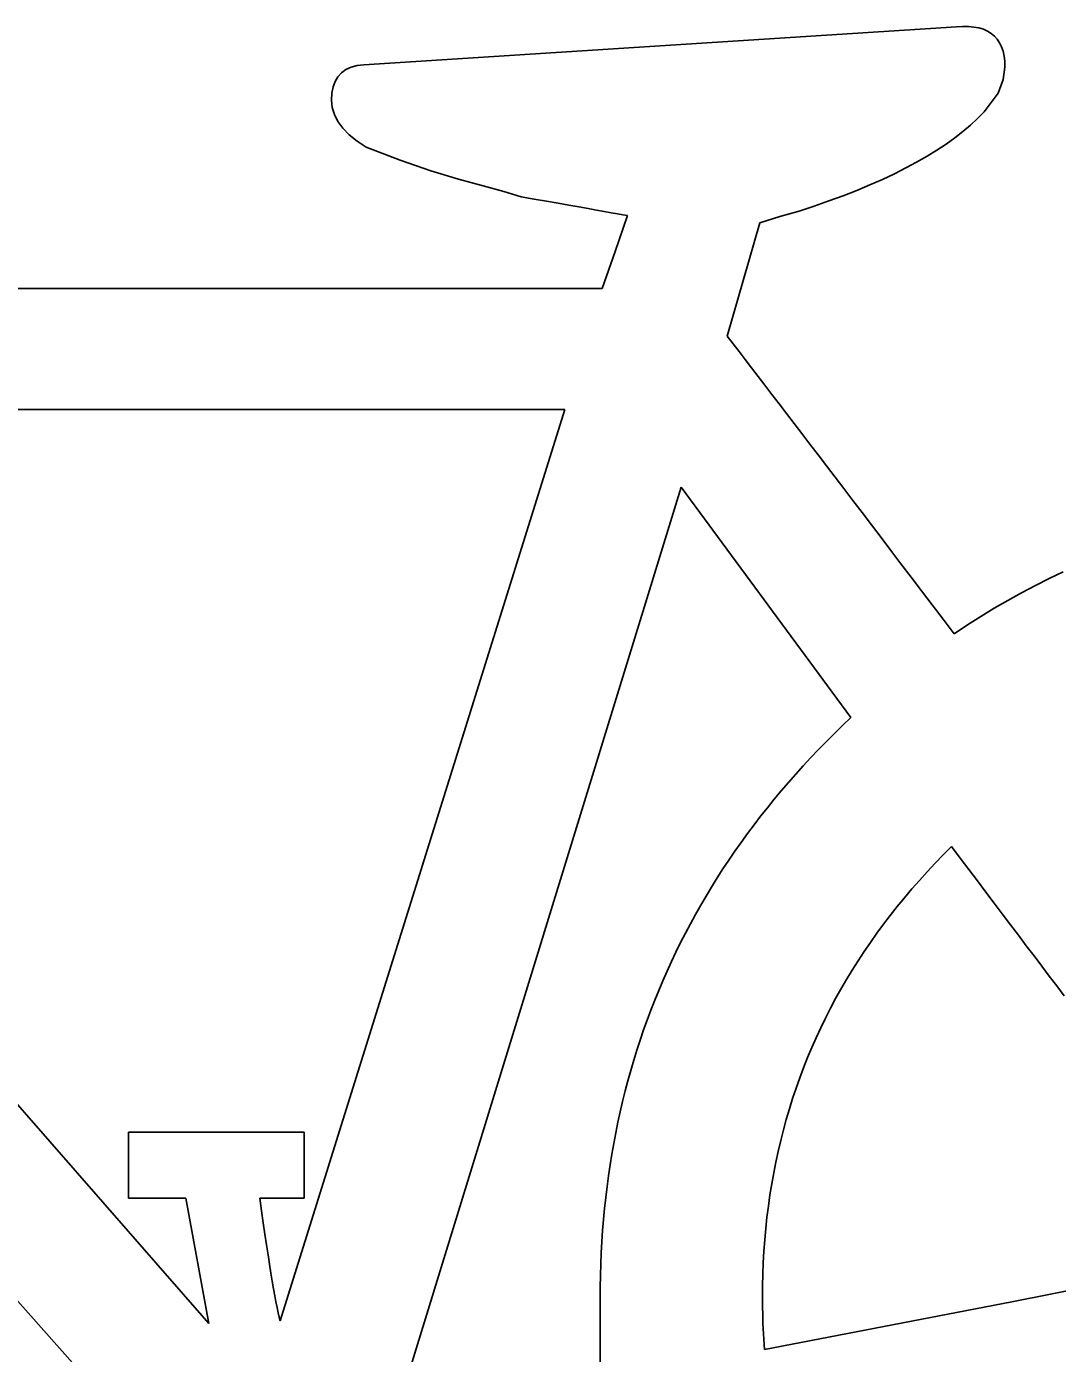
# Model space of a CAD drawing. Extents: x 99958 to 100176, y 99935 to 100011.
# Drawn here: x 100064.8391 to 100064.8909, y 99973.5932 to 99973.66 of the extents above; entities that cross this region are included whole.
import ezdxf

# ---------------------------------------------------------------- set-up
doc = ezdxf.new("R2010")
doc.units = 0
doc.layers.add('TR_SN_ConstructionSigns', color=7, linetype='Continuous')

msp = doc.modelspace()

# ---------------------------------------------------------------- linework, layer by layer
at = {"layer": 'TR_SN_ConstructionSigns'}
for p, q in [((100064.885852, 99973.659966), (100064.85606, 99973.658069)), ((100064.886167, 99973.659987), (100064.885852, 99973.659966)), ((100064.886461, 99973.659985), (100064.886167, 99973.659987)), ((100064.886732, 99973.659961), (100064.886461, 99973.659985)), ((100064.886982, 99973.659915), (100064.886732, 99973.659961)), ((100064.88721, 99973.659847), (100064.886982, 99973.659915)), ((100064.887417, 99973.659757), (100064.88721, 99973.659847)), ((100064.887601, 99973.659645), (100064.887417, 99973.659757)), ((100064.887764, 99973.65951), (100064.887601, 99973.659645)), ((100064.887905, 99973.659353), (100064.887764, 99973.65951)), ((100064.888025, 99973.659174), (100064.887905, 99973.659353)), ((100064.888123, 99973.658973), (100064.888025, 99973.659174)), ((100064.888199, 99973.65875), (100064.888123, 99973.658973)), ((100064.888253, 99973.658504), (100064.888199, 99973.65875)), ((100064.85606, 99973.658069), (100064.855718, 99973.658023)), ((100064.888286, 99973.658237), (100064.888253, 99973.658504)), ((100064.888296, 99973.657947), (100064.888286, 99973.658237)), ((100064.854752, 99973.657461), (100064.854611, 99973.657225)), ((100064.854933, 99973.657658), (100064.854752, 99973.657461)), ((100064.855154, 99973.657818), (100064.854933, 99973.657658)), ((100064.855416, 99973.65794), (100064.855154, 99973.657818)), ((100064.855718, 99973.658023), (100064.855416, 99973.65794)), ((100064.888209, 99973.657324), (100064.888296, 99973.657947)), ((100064.854511, 99973.656951), (100064.85445, 99973.656639)), ((100064.854611, 99973.657225), (100064.854511, 99973.656951)), ((100064.887947, 99973.656641), (100064.888209, 99973.657324)), ((100064.85445, 99973.656639), (100064.85443, 99973.656289)), ((100064.85443, 99973.656289), (100064.854466, 99973.655921)), ((100064.887249, 99973.65569), (100064.887947, 99973.656641)), ((100064.854466, 99973.655921), (100064.854572, 99973.655563)), ((100064.854572, 99973.655563), (100064.85475, 99973.655214)), ((100064.88692, 99973.655358), (100064.887249, 99973.65569)), ((100064.85475, 99973.655214), (100064.854999, 99973.654875)), ((100064.854999, 99973.654875), (100064.85532, 99973.654546)), ((100064.886181, 99973.654707), (100064.886564, 99973.65503)), ((100064.886564, 99973.65503), (100064.88692, 99973.655358)), ((100064.85532, 99973.654546), (100064.855711, 99973.654226)), ((100064.855711, 99973.654226), (100064.856173, 99973.653916)), ((100064.884867, 99973.653767), (100064.885332, 99973.654076)), ((100064.885332, 99973.654076), (100064.88577, 99973.654389)), ((100064.88577, 99973.654389), (100064.886181, 99973.654707)), ((100064.856173, 99973.653916), (100064.857878, 99973.653264)), ((100064.883854, 99973.653166), (100064.884374, 99973.653464)), ((100064.884374, 99973.653464), (100064.884867, 99973.653767)), ((100064.857878, 99973.653264), (100064.859427, 99973.65273)), ((100064.859427, 99973.65273), (100064.860822, 99973.652315)), ((100064.882731, 99973.652584), (100064.883306, 99973.652872)), ((100064.883306, 99973.652872), (100064.883854, 99973.653166)), ((100064.860822, 99973.652315), (100064.862048, 99973.651979)), ((100064.881499, 99973.652022), (100064.882128, 99973.6523)), ((100064.882128, 99973.6523), (100064.882731, 99973.652584)), ((100064.862048, 99973.651979), (100064.863094, 99973.651682)), ((100064.863094, 99973.651682), (100064.86396, 99973.651425)), ((100064.86396, 99973.651425), (100064.864618, 99973.65131)), ((100064.879445, 99973.651215), (100064.880157, 99973.651479)), ((100064.880157, 99973.651479), (100064.880842, 99973.651748)), ((100064.880842, 99973.651748), (100064.881499, 99973.652022)), ((100064.864618, 99973.65131), (100064.865238, 99973.651201)), ((100064.865238, 99973.651201), (100064.865819, 99973.651099)), ((100064.865819, 99973.651099), (100064.866361, 99973.651003)), ((100064.866361, 99973.651003), (100064.866865, 99973.650914)), ((100064.866865, 99973.650914), (100064.86733, 99973.650832)), ((100064.86733, 99973.650832), (100064.867756, 99973.650756)), ((100064.867756, 99973.650756), (100064.868143, 99973.650687)), ((100064.877939, 99973.650703), (100064.878706, 99973.650957)), ((100064.878706, 99973.650957), (100064.879445, 99973.651215)), ((100064.868143, 99973.650687), (100064.868492, 99973.650624)), ((100064.868492, 99973.650624), (100064.868802, 99973.650568)), ((100064.869305, 99973.650476), (100064.868698, 99973.648669)), ((100064.868802, 99973.650568), (100064.869073, 99973.650519)), ((100064.869073, 99973.650519), (100064.869305, 99973.650476)), ((100064.874331, 99973.644408), (100064.875961, 99973.650109)), ((100064.875961, 99973.650109), (100064.876979, 99973.650435)), ((100064.876979, 99973.650435), (100064.877939, 99973.650703)), ((100064.868698, 99973.648669), (100064.868034, 99973.646804)), ((100064.868034, 99973.646804), (100064.813931, 99973.646804)), ((100064.874621, 99973.644032), (100064.874331, 99973.644408)), ((100064.874921, 99973.643642), (100064.874621, 99973.644032)), ((100064.875231, 99973.643238), (100064.874921, 99973.643642)), ((100064.875551, 99973.642821), (100064.875231, 99973.643238)), ((100064.875881, 99973.64239), (100064.875551, 99973.642821)), ((100064.876222, 99973.641945), (100064.875881, 99973.64239)), ((100064.876573, 99973.641486), (100064.876222, 99973.641945)), ((100064.876934, 99973.641014), (100064.876573, 99973.641486)), ((100064.866167, 99973.640728), (100064.811603, 99973.640728)), ((100064.851838, 99973.594887), (100064.866167, 99973.640728)), ((100064.877305, 99973.640528), (100064.876934, 99973.641014)), ((100064.877687, 99973.640029), (100064.877305, 99973.640528)), ((100064.878079, 99973.639516), (100064.877687, 99973.640029)), ((100064.878481, 99973.638989), (100064.878079, 99973.639516)), ((100064.878893, 99973.638448), (100064.878481, 99973.638989)), ((100064.879315, 99973.637894), (100064.878893, 99973.638448)), ((100064.810672, 99973.637758), (100064.848262, 99973.594758)), ((100064.879748, 99973.637326), (100064.879315, 99973.637894)), ((100064.872006, 99973.636817), (100064.857696, 99973.590268)), ((100064.880548, 99973.625233), (100064.872006, 99973.636817)), ((100064.880191, 99973.636744), (100064.879748, 99973.637326)), ((100064.880644, 99973.636149), (100064.880191, 99973.636744)), ((100064.881107, 99973.63554), (100064.880644, 99973.636149)), ((100064.88158, 99973.634917), (100064.881107, 99973.63554)), ((100064.882064, 99973.634281), (100064.88158, 99973.634917)), ((100064.882558, 99973.633631), (100064.882064, 99973.634281)), ((100064.883062, 99973.632967), (100064.882558, 99973.633631)), ((100064.883577, 99973.63229), (100064.883062, 99973.632967)), ((100064.884101, 99973.631599), (100064.883577, 99973.63229)), ((100064.890522, 99973.632222), (100064.889823, 99973.631871)), ((100064.891225, 99973.632556), (100064.890522, 99973.632222)), ((100064.884636, 99973.630894), (100064.884101, 99973.631599)), ((100064.889129, 99973.631506), (100064.888441, 99973.631124)), ((100064.889823, 99973.631871), (100064.889129, 99973.631506)), ((100064.885181, 99973.630175), (100064.884636, 99973.630894)), ((100064.887757, 99973.630727), (100064.887079, 99973.630315)), ((100064.888441, 99973.631124), (100064.887757, 99973.630727)), ((100064.807995, 99973.630275), (100064.84663, 99973.586917)), ((100064.885736, 99973.629443), (100064.885181, 99973.630175)), ((100064.887079, 99973.630315), (100064.886405, 99973.629887)), ((100064.886405, 99973.629887), (100064.885736, 99973.629443)), ((100064.879721, 99973.624435), (100064.880131, 99973.624835)), ((100064.880131, 99973.624835), (100064.880548, 99973.625233)), ((100064.878922, 99973.623625), (100064.879318, 99973.624031)), ((100064.879318, 99973.624031), (100064.879721, 99973.624435)), ((100064.878533, 99973.623215), (100064.878922, 99973.623625)), ((100064.877776, 99973.622387), (100064.878151, 99973.622803)), ((100064.878151, 99973.622803), (100064.878533, 99973.623215)), ((100064.877408, 99973.621968), (100064.877776, 99973.622387)), ((100064.876694, 99973.621122), (100064.877047, 99973.621546)), ((100064.877047, 99973.621546), (100064.877408, 99973.621968)), ((100064.876007, 99973.620263), (100064.876347, 99973.620694)), ((100064.876347, 99973.620694), (100064.876694, 99973.621122)), ((100064.875674, 99973.619829), (100064.876007, 99973.620263)), ((100064.875029, 99973.618952), (100064.875348, 99973.619392)), ((100064.875348, 99973.619392), (100064.875674, 99973.619829)), ((100064.874717, 99973.618509), (100064.875029, 99973.618952)), ((100064.885607, 99973.618743), (100064.885189, 99973.618324)), ((100064.886047, 99973.61816), (100064.885607, 99973.618743)), ((100064.874115, 99973.617614), (100064.874412, 99973.618063)), ((100064.874412, 99973.618063), (100064.874717, 99973.618509)), ((100064.885189, 99973.618324), (100064.88478, 99973.617901)), ((100064.886481, 99973.617583), (100064.886047, 99973.61816)), ((100064.873824, 99973.617162), (100064.874115, 99973.617614)), ((100064.884381, 99973.617474), (100064.883991, 99973.617043)), ((100064.88478, 99973.617901), (100064.884381, 99973.617474)), ((100064.886909, 99973.617015), (100064.886481, 99973.617583)), ((100064.873263, 99973.616249), (100064.87354, 99973.616707)), ((100064.87354, 99973.616707), (100064.873824, 99973.617162)), ((100064.883991, 99973.617043), (100064.883611, 99973.616609)), ((100064.887332, 99973.616453), (100064.886909, 99973.617015)), ((100064.872993, 99973.615787), (100064.873263, 99973.616249)), ((100064.88324, 99973.61617), (100064.882878, 99973.615728)), ((100064.883611, 99973.616609), (100064.88324, 99973.61617)), ((100064.88775, 99973.615899), (100064.887332, 99973.616453)), ((100064.87273, 99973.615323), (100064.872993, 99973.615787)), ((100064.882878, 99973.615728), (100064.882526, 99973.615282)), ((100064.888162, 99973.615352), (100064.88775, 99973.615899)), ((100064.888569, 99973.614813), (100064.888162, 99973.615352)), ((100064.872226, 99973.614386), (100064.872475, 99973.614856)), ((100064.872475, 99973.614856), (100064.87273, 99973.615323)), ((100064.882183, 99973.614832), (100064.881849, 99973.614378)), ((100064.882526, 99973.615282), (100064.882183, 99973.614832)), ((100064.88897, 99973.614281), (100064.888569, 99973.614813)), ((100064.871984, 99973.613912), (100064.872226, 99973.614386)), ((100064.881849, 99973.614378), (100064.881525, 99973.61392)), ((100064.889366, 99973.613756), (100064.88897, 99973.614281)), ((100064.871521, 99973.612956), (100064.871749, 99973.613436)), ((100064.871749, 99973.613436), (100064.871984, 99973.613912)), ((100064.88121, 99973.613459), (100064.880905, 99973.612993)), ((100064.881525, 99973.61392), (100064.88121, 99973.613459)), ((100064.889757, 99973.613238), (100064.889366, 99973.613756)), ((100064.871301, 99973.612474), (100064.871521, 99973.612956)), ((100064.880905, 99973.612993), (100064.880609, 99973.612524)), ((100064.890142, 99973.612728), (100064.889757, 99973.613238)), ((100064.890521, 99973.612225), (100064.890142, 99973.612728)), ((100064.871087, 99973.611989), (100064.871301, 99973.612474)), ((100064.880322, 99973.61205), (100064.880045, 99973.611573)), ((100064.880609, 99973.612524), (100064.880322, 99973.61205)), ((100064.890895, 99973.611729), (100064.890521, 99973.612225)), ((100064.870681, 99973.611008), (100064.87088, 99973.6115)), ((100064.87088, 99973.6115), (100064.871087, 99973.611989)), ((100064.880045, 99973.611573), (100064.879778, 99973.611092)), ((100064.891264, 99973.611241), (100064.890895, 99973.611729)), ((100064.870488, 99973.610514), (100064.870681, 99973.611008)), ((100064.879778, 99973.611092), (100064.879519, 99973.610607)), ((100064.870123, 99973.609516), (100064.870302, 99973.610016)), ((100064.870302, 99973.610016), (100064.870488, 99973.610514)), ((100064.87927, 99973.610119), (100064.879031, 99973.609626)), ((100064.879519, 99973.610607), (100064.87927, 99973.610119)), ((100064.869952, 99973.609012), (100064.870123, 99973.609516)), ((100064.879031, 99973.609626), (100064.8788, 99973.609129)), ((100064.869787, 99973.608505), (100064.869952, 99973.609012)), ((100064.8788, 99973.609129), (100064.87858, 99973.608629)), ((100064.869629, 99973.607995), (100064.869787, 99973.608505)), ((100064.878368, 99973.608125), (100064.878166, 99973.607617)), ((100064.87858, 99973.608629), (100064.878368, 99973.608125)), ((100064.869335, 99973.606967), (100064.869479, 99973.607483)), ((100064.869479, 99973.607483), (100064.869629, 99973.607995)), ((100064.878166, 99973.607617), (100064.877974, 99973.607105)), ((100064.869198, 99973.606448), (100064.869335, 99973.606967)), ((100064.877974, 99973.607105), (100064.87779, 99973.606589)), ((100064.869069, 99973.605926), (100064.869198, 99973.606448)), ((100064.877617, 99973.606069), (100064.877452, 99973.605546)), ((100064.87779, 99973.606589), (100064.877617, 99973.606069)), ((100064.86883, 99973.604873), (100064.868946, 99973.605401)), ((100064.868946, 99973.605401), (100064.869069, 99973.605926)), ((100064.877452, 99973.605546), (100064.877297, 99973.605018)), ((100064.868722, 99973.604342), (100064.86883, 99973.604873)), ((100064.877297, 99973.605018), (100064.877152, 99973.604487)), ((100064.844216, 99973.601056), (100064.844216, 99973.60437)), ((100064.844216, 99973.60437), (100064.853054, 99973.60437)), ((100064.853054, 99973.60437), (100064.853054, 99973.601056)), ((100064.86862, 99973.603808), (100064.868722, 99973.604342)), ((100064.877152, 99973.604487), (100064.877015, 99973.603952)), ((100064.868525, 99973.603271), (100064.86862, 99973.603808)), ((100064.876889, 99973.603412), (100064.876771, 99973.602869)), ((100064.877015, 99973.603952), (100064.876889, 99973.603412)), ((100064.868357, 99973.602187), (100064.868438, 99973.602731)), ((100064.868438, 99973.602731), (100064.868525, 99973.603271)), ((100064.876771, 99973.602869), (100064.876663, 99973.602323)), ((100064.868284, 99973.601641), (100064.868357, 99973.602187)), ((100064.876663, 99973.602323), (100064.876564, 99973.601772)), ((100064.868217, 99973.601092), (100064.868284, 99973.601641)), ((100064.876564, 99973.601772), (100064.876475, 99973.601217)), ((100064.847106, 99973.601056), (100064.844216, 99973.601056)), ((100064.848262, 99973.594758), (100064.847106, 99973.601056)), ((100064.853054, 99973.601056), (100064.850822, 99973.601056)), ((100064.850822, 99973.601056), (100064.850911, 99973.600423)), ((100064.868158, 99973.60054), (100064.868217, 99973.601092)), ((100064.876475, 99973.601217), (100064.876395, 99973.600659)), ((100064.850911, 99973.600423), (100064.850997, 99973.599822)), ((100064.868105, 99973.599984), (100064.868158, 99973.60054)), ((100064.876325, 99973.600097), (100064.876264, 99973.59953)), ((100064.876395, 99973.600659), (100064.876325, 99973.600097)), ((100064.850997, 99973.599822), (100064.85108, 99973.599253)), ((100064.868021, 99973.598865), (100064.868059, 99973.599426)), ((100064.868059, 99973.599426), (100064.868105, 99973.599984)), ((100064.876264, 99973.59953), (100064.876212, 99973.59896)), ((100064.85108, 99973.599253), (100064.851159, 99973.598715)), ((100064.851159, 99973.598715), (100064.851236, 99973.598209)), ((100064.867989, 99973.5983), (100064.868021, 99973.598865)), ((100064.876212, 99973.59896), (100064.87617, 99973.598386)), ((100064.851236, 99973.598209), (100064.85131, 99973.597734)), ((100064.867965, 99973.597733), (100064.867989, 99973.5983)), ((100064.87617, 99973.598386), (100064.876137, 99973.597808)), ((100064.888632, 99973.595844), (100064.901068, 99973.59831)), ((100064.85131, 99973.597734), (100064.85138, 99973.597291)), ((100064.867947, 99973.597162), (100064.867965, 99973.597733)), ((100064.876137, 99973.597808), (100064.876113, 99973.597227)), ((100064.85138, 99973.597291), (100064.851448, 99973.59688)), ((100064.851448, 99973.59688), (100064.851513, 99973.5965)), ((100064.867937, 99973.596589), (100064.867947, 99973.597162)), ((100064.876113, 99973.597227), (100064.876099, 99973.596641)), ((100064.851513, 99973.5965), (100064.851574, 99973.596152)), ((100064.851574, 99973.596152), (100064.851633, 99973.595836)), ((100064.867933, 99973.596012), (100064.867937, 99973.596589)), ((100064.867936, 99973.594112), (100064.867933, 99973.596012)), ((100064.876099, 99973.596641), (100064.876095, 99973.596052)), ((100064.876095, 99973.596052), (100064.87612, 99973.594745)), ((100064.851633, 99973.595836), (100064.851689, 99973.595551)), ((100064.851689, 99973.595551), (100064.851741, 99973.595298)), ((100064.876195, 99973.593439), (100064.888632, 99973.595844)), ((100064.851741, 99973.595298), (100064.851791, 99973.595077)), ((100064.851791, 99973.595077), (100064.851838, 99973.594887)), ((100064.87612, 99973.594745), (100064.876195, 99973.593439)), ((100064.867942, 99973.591974), (100064.867936, 99973.594112))]:
    msp.add_line(p, q, dxfattribs=at)

doc.saveas('drawing.dxf')
